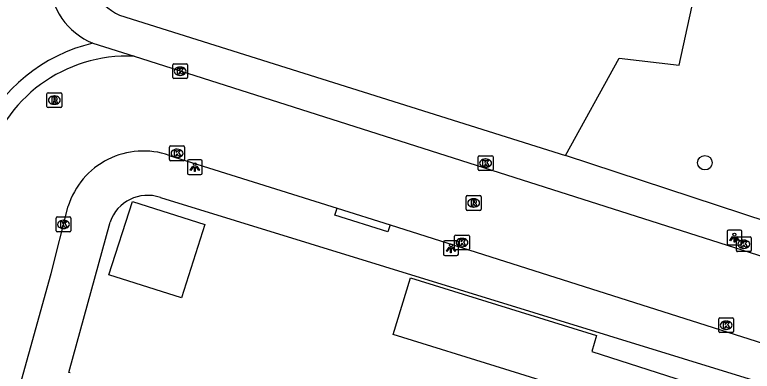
# Model space of a CAD drawing. Extents: x 161084 to 161928, y 385355 to 386522.
# Drawn here: x 161793.85 to 161843.58, y 385652.9 to 385676.98 of the extents above; entities that cross this region are included whole.
import ezdxf

# ---------------------------------------------------------------- set-up
doc = ezdxf.new("R2010")
doc.units = 0
for name, color, linetype in [('IMGEO_Berm_groen', 7, 'Continuous'), ('IMGEO_Boom', 7, 'Continuous'), ('IMGEO_Kolk', 7, 'Continuous'), ('IMGEO_Lichtpunt', 7, 'Continuous'), ('IMGEO_Pand', 7, 'Continuous'), ('IMGEO_Rijbaan_lokaal_open', 7, 'Continuous'), ('IMGEO_Rioolput', 7, 'Continuous'), ('IMGEO_Voetpad_open', 7, 'Continuous')]:
    doc.layers.add(name, color=color, linetype=linetype)

msp = doc.modelspace()

# ---------------------------------------------------------------- linework, layer by layer
at = {"layer": 'IMGEO_Berm_groen'}
msp.add_lwpolyline([(161830.982, 385667.462), (161834.606, 385674.039), (161838.648, 385673.576), (161841.381, 385686.059)], dxfattribs=at)
at = {"layer": 'IMGEO_Boom'}
msp.add_circle((161840.387, 385666.981), 0.489, dxfattribs=at)
at = {"layer": 'IMGEO_Kolk'}
for p, q in [((161804.498, 385672.737), (161804.498, 385673.589)), ((161804.573, 385673.663), (161805.425, 385673.663)), ((161805.499, 385673.589), (161805.499, 385672.737)), ((161804.986, 385673.443), (161805.011, 385673.443)), ((161805.425, 385672.663), (161804.573, 385672.663)), ((161805.009, 385672.883), (161804.984, 385672.883)), ((161804.292, 385667.191), (161804.292, 385668.043)), ((161804.367, 385668.117), (161805.219, 385668.117)), ((161805.293, 385668.043), (161805.293, 385667.191)), ((161804.78, 385667.897), (161804.805, 385667.897)), ((161805.219, 385667.117), (161804.367, 385667.117)), ((161804.803, 385667.337), (161804.778, 385667.337)), ((161825.096, 385666.529), (161825.096, 385667.381)), ((161825.171, 385667.455), (161826.023, 385667.455)), ((161825.584, 385667.235), (161825.609, 385667.235)), ((161826.097, 385667.381), (161826.097, 385666.529)), ((161825.607, 385666.675), (161825.582, 385666.675)), ((161826.023, 385666.455), (161825.171, 385666.455)), ((161796.633, 385662.393), (161796.633, 385663.245)), ((161796.708, 385663.319), (161797.56, 385663.319)), ((161797.121, 385663.099), (161797.146, 385663.099)), ((161797.634, 385663.245), (161797.634, 385662.393)), ((161797.144, 385662.539), (161797.119, 385662.539)), ((161797.56, 385662.319), (161796.708, 385662.319)), ((161823.506, 385661.168), (161823.506, 385662.02)), ((161823.581, 385662.094), (161824.433, 385662.094)), ((161824.507, 385662.02), (161824.507, 385661.168)), ((161823.994, 385661.874), (161824.019, 385661.874)), ((161842.51, 385661.052), (161842.51, 385661.904)), ((161842.585, 385661.978), (161843.437, 385661.978)), ((161842.998, 385661.758), (161843.023, 385661.758)), ((161843.511, 385661.904), (161843.511, 385661.052)), ((161824.433, 385661.094), (161823.581, 385661.094)), ((161824.017, 385661.314), (161823.992, 385661.314)), ((161843.021, 385661.198), (161842.996, 385661.198)), ((161843.437, 385660.978), (161842.585, 385660.978)), ((161841.32, 385655.584), (161841.32, 385656.436)), ((161841.395, 385656.51), (161842.247, 385656.51)), ((161841.808, 385656.29), (161841.833, 385656.29)), ((161842.321, 385656.436), (161842.321, 385655.584)), ((161841.831, 385655.73), (161841.806, 385655.73)), ((161842.247, 385655.51), (161841.395, 385655.51))]:
    msp.add_line(p, q, dxfattribs=at)
for points in [[(161804.498, 385672.737), (161804.498, 385673.589)], [(161804.573, 385673.663), (161805.425, 385673.663)], [(161805.499, 385673.589), (161805.499, 385672.737)], [(161804.819, 385673.363), (161804.942, 385673.363), (161804.942, 385673.212), (161805.072, 385673.363), (161805.236, 385673.363), (161805.09, 385673.212), (161805.243, 385672.963), (161805.091, 385672.963), (161805.006, 385673.127), (161804.942, 385673.06), (161804.942, 385672.963), (161804.819, 385672.963), (161804.819, 385673.363)], [(161805.425, 385672.663), (161804.573, 385672.663)], [(161804.292, 385667.191), (161804.292, 385668.043)], [(161804.367, 385668.117), (161805.219, 385668.117)], [(161805.293, 385668.043), (161805.293, 385667.191)], [(161804.613, 385667.817), (161804.736, 385667.817), (161804.736, 385667.666), (161804.866, 385667.817), (161805.03, 385667.817), (161804.884, 385667.666), (161805.037, 385667.417), (161804.885, 385667.417), (161804.8, 385667.581), (161804.736, 385667.514), (161804.736, 385667.417), (161804.613, 385667.417), (161804.613, 385667.817)], [(161805.219, 385667.117), (161804.367, 385667.117)], [(161825.096, 385666.529), (161825.096, 385667.381)], [(161825.171, 385667.455), (161826.023, 385667.455)], [(161825.417, 385667.155), (161825.54, 385667.155), (161825.54, 385667.004), (161825.67, 385667.155), (161825.834, 385667.155), (161825.688, 385667.004), (161825.841, 385666.755), (161825.689, 385666.755), (161825.604, 385666.919), (161825.54, 385666.852), (161825.54, 385666.755), (161825.417, 385666.755), (161825.417, 385667.155)], [(161826.097, 385667.381), (161826.097, 385666.529)], [(161826.023, 385666.455), (161825.171, 385666.455)], [(161796.633, 385662.393), (161796.633, 385663.245)], [(161796.708, 385663.319), (161797.56, 385663.319)], [(161796.954, 385663.019), (161797.077, 385663.019), (161797.077, 385662.868), (161797.207, 385663.019), (161797.371, 385663.019), (161797.225, 385662.868), (161797.378, 385662.619), (161797.226, 385662.619), (161797.141, 385662.783), (161797.077, 385662.716), (161797.077, 385662.619), (161796.954, 385662.619), (161796.954, 385663.019)], [(161797.634, 385663.245), (161797.634, 385662.393)], [(161797.56, 385662.319), (161796.708, 385662.319)], [(161823.506, 385661.168), (161823.506, 385662.02)], [(161823.581, 385662.094), (161824.433, 385662.094)], [(161824.507, 385662.02), (161824.507, 385661.168)], [(161823.827, 385661.794), (161823.95, 385661.794), (161823.95, 385661.643), (161824.08, 385661.794), (161824.244, 385661.794), (161824.098, 385661.643), (161824.251, 385661.394), (161824.099, 385661.394), (161824.014, 385661.558), (161823.95, 385661.491), (161823.95, 385661.394), (161823.827, 385661.394), (161823.827, 385661.794)], [(161842.51, 385661.052), (161842.51, 385661.904)], [(161842.585, 385661.978), (161843.437, 385661.978)], [(161842.831, 385661.678), (161842.954, 385661.678), (161842.954, 385661.527), (161843.084, 385661.678), (161843.248, 385661.678), (161843.102, 385661.527), (161843.255, 385661.278), (161843.103, 385661.278), (161843.018, 385661.442), (161842.954, 385661.375), (161842.954, 385661.278), (161842.831, 385661.278), (161842.831, 385661.678)], [(161843.511, 385661.904), (161843.511, 385661.052)], [(161824.433, 385661.094), (161823.581, 385661.094)], [(161843.437, 385660.978), (161842.585, 385660.978)], [(161841.32, 385655.584), (161841.32, 385656.436)], [(161841.395, 385656.51), (161842.247, 385656.51)], [(161841.641, 385656.21), (161841.764, 385656.21), (161841.764, 385656.059), (161841.894, 385656.21), (161842.058, 385656.21), (161841.912, 385656.059), (161842.065, 385655.81), (161841.913, 385655.81), (161841.828, 385655.974), (161841.764, 385655.907), (161841.764, 385655.81), (161841.641, 385655.81), (161841.641, 385656.21)], [(161842.321, 385656.436), (161842.321, 385655.584)], [(161842.247, 385655.51), (161841.395, 385655.51)]]:
    msp.add_lwpolyline(points, dxfattribs=at)
for centre, start, end in [((161804.575, 385673.587), 91.552, 178.448), ((161804.575, 385673.587), 91.552, 178.448), ((161805.423, 385673.587), 1.552, 88.448), ((161805.423, 385673.587), 1.552, 88.448), ((161804.575, 385672.739), 181.552, 268.448), ((161804.575, 385672.739), 181.552, 268.448), ((161805.423, 385672.739), 271.552, 358.448), ((161805.423, 385672.739), 271.552, 358.448), ((161804.369, 385668.041), 91.552, 178.448), ((161804.369, 385668.041), 91.552, 178.448), ((161805.217, 385668.041), 1.552, 88.448), ((161805.217, 385668.041), 1.552, 88.448), ((161804.369, 385667.193), 181.552, 268.448), ((161804.369, 385667.193), 181.552, 268.448), ((161805.217, 385667.193), 271.552, 358.448), ((161805.217, 385667.193), 271.552, 358.448), ((161825.173, 385667.379), 91.552, 178.448), ((161825.173, 385667.379), 91.552, 178.448), ((161826.021, 385667.379), 1.552, 88.448), ((161826.021, 385667.379), 1.552, 88.448), ((161825.173, 385666.531), 181.552, 268.448), ((161825.173, 385666.531), 181.552, 268.448), ((161826.021, 385666.531), 271.552, 358.448), ((161826.021, 385666.531), 271.552, 358.448), ((161796.71, 385663.243), 91.552, 178.448), ((161796.71, 385663.243), 91.552, 178.448), ((161797.558, 385663.243), 1.552, 88.448), ((161797.558, 385663.243), 1.552, 88.448), ((161796.71, 385662.395), 181.552, 268.448), ((161796.71, 385662.395), 181.552, 268.448), ((161797.558, 385662.395), 271.552, 358.448), ((161797.558, 385662.395), 271.552, 358.448), ((161823.583, 385662.018), 91.552, 178.448), ((161823.583, 385662.018), 91.552, 178.448), ((161824.431, 385662.018), 1.552, 88.448), ((161824.431, 385662.018), 1.552, 88.448), ((161842.587, 385661.902), 91.552, 178.448), ((161842.587, 385661.902), 91.552, 178.448), ((161843.435, 385661.902), 1.552, 88.448), ((161843.435, 385661.902), 1.552, 88.448), ((161823.583, 385661.17), 181.552, 268.448), ((161823.583, 385661.17), 181.552, 268.448), ((161824.431, 385661.17), 271.552, 358.448), ((161824.431, 385661.17), 271.552, 358.448), ((161842.587, 385661.054), 181.552, 268.448), ((161842.587, 385661.054), 181.552, 268.448), ((161843.435, 385661.054), 271.552, 358.448), ((161843.435, 385661.054), 271.552, 358.448), ((161841.397, 385656.434), 91.552, 178.448), ((161841.397, 385656.434), 91.552, 178.448), ((161842.245, 385656.434), 1.552, 88.448), ((161842.245, 385656.434), 1.552, 88.448), ((161841.397, 385655.586), 181.552, 268.448), ((161841.397, 385655.586), 181.552, 268.448), ((161842.245, 385655.586), 271.552, 358.448), ((161842.245, 385655.586), 271.552, 358.448)]:
    msp.add_arc(centre, 0.0765, start, end, dxfattribs=at)
for centre, major_axis, ratio, start_param, end_param in [((161804.985, 385673.163), (-0.387, 0.002), 0.722429, 4.712389, 7.853982), ((161805.01, 385673.163), (-0.39, 0.002), 0.717154, 1.570796, 4.712389), ((161804.779, 385667.617), (-0.387, 0.002), 0.722429, 4.712389, 7.853982), ((161804.804, 385667.617), (-0.39, 0.002), 0.717154, 1.570796, 4.712389), ((161825.583, 385666.955), (-0.387, 0.002), 0.722429, 4.712389, 7.853982), ((161825.608, 385666.955), (-0.39, 0.002), 0.717154, 1.570796, 4.712389), ((161797.12, 385662.819), (-0.387, 0.002), 0.722429, 4.712389, 7.853982), ((161797.145, 385662.819), (-0.39, 0.002), 0.717154, 1.570796, 4.712389), ((161823.993, 385661.594), (-0.387, 0.002), 0.722429, 4.712389, 7.853982), ((161824.018, 385661.594), (-0.39, 0.002), 0.717154, 1.570796, 4.712389), ((161842.997, 385661.478), (-0.387, 0.002), 0.722429, 4.712389, 7.853982), ((161843.022, 385661.478), (-0.39, 0.002), 0.717154, 1.570796, 4.712389), ((161841.807, 385656.01), (-0.387, 0.002), 0.722429, 4.712389, 7.853982), ((161841.832, 385656.01), (-0.39, 0.002), 0.717154, 1.570796, 4.712389)]:
    msp.add_ellipse(centre, major_axis=major_axis, ratio=ratio, start_param=start_param, end_param=end_param, dxfattribs=at)
at = {"layer": 'IMGEO_Lichtpunt'}
for p, q in [((161805.491, 385667.088), (161805.491, 385666.281)), ((161805.491, 385667.088), (161805.491, 385666.281)), ((161806.393, 385667.183), (161805.585, 385667.183)), ((161806.393, 385667.183), (161805.585, 385667.183)), ((161806.487, 385666.281), (161806.487, 385667.088)), ((161806.487, 385666.281), (161806.487, 385667.088)), ((161805.585, 385666.187), (161806.393, 385666.187)), ((161805.585, 385666.187), (161806.393, 385666.187)), ((161841.88, 385662.33), (161841.88, 385661.523)), ((161841.88, 385662.33), (161841.88, 385661.523)), ((161842.782, 385662.425), (161841.974, 385662.425)), ((161842.782, 385662.425), (161841.974, 385662.425)), ((161842.876, 385661.523), (161842.876, 385662.33)), ((161842.876, 385661.523), (161842.876, 385662.33)), ((161822.764, 385661.614), (161822.764, 385660.807)), ((161822.764, 385661.614), (161822.764, 385660.807)), ((161823.666, 385661.709), (161822.858, 385661.709)), ((161823.666, 385661.709), (161822.858, 385661.709)), ((161823.76, 385660.807), (161823.76, 385661.614)), ((161823.76, 385660.807), (161823.76, 385661.614)), ((161841.974, 385661.429), (161842.782, 385661.429)), ((161841.974, 385661.429), (161842.782, 385661.429)), ((161822.858, 385660.713), (161823.666, 385660.713)), ((161822.858, 385660.713), (161823.666, 385660.713))]:
    msp.add_line(p, q, dxfattribs=at)
for points in [[(161805.865, 385666.752), (161805.904, 385666.724), (161805.716, 385666.462), (161805.678, 385666.489), (161805.865, 385666.752)], [(161805.967, 385666.704), (161806.014, 385666.704), (161806.014, 385666.382), (161805.967, 385666.382), (161805.967, 385666.704)], [(161806.077, 385666.724), (161806.115, 385666.751), (161806.302, 385666.489), (161806.263, 385666.461), (161806.077, 385666.724)], [(161842.254, 385661.994), (161842.293, 385661.966), (161842.105, 385661.704), (161842.067, 385661.731), (161842.254, 385661.994)], [(161842.356, 385661.946), (161842.403, 385661.946), (161842.403, 385661.624), (161842.356, 385661.624), (161842.356, 385661.946)], [(161842.466, 385661.966), (161842.504, 385661.993), (161842.691, 385661.731), (161842.652, 385661.703), (161842.466, 385661.966)], [(161823.138, 385661.278), (161823.177, 385661.25), (161822.989, 385660.988), (161822.951, 385661.015), (161823.138, 385661.278)], [(161823.24, 385661.23), (161823.287, 385661.23), (161823.287, 385660.908), (161823.24, 385660.908), (161823.24, 385661.23)], [(161823.35, 385661.25), (161823.388, 385661.277), (161823.575, 385661.015), (161823.536, 385660.987), (161823.35, 385661.25)]]:
    msp.add_lwpolyline(points, dxfattribs=at)
for centre in [(161805.99, 385666.886), (161842.379, 385662.128), (161823.263, 385661.412)]:
    msp.add_circle(centre, 0.0994, dxfattribs=at)
for centre, start, end in [((161805.585, 385667.088), 90, 180), ((161805.585, 385667.088), 90, 180), ((161806.393, 385667.088), 0, 90), ((161806.393, 385667.088), 0, 90), ((161805.585, 385666.281), 180, 270), ((161805.585, 385666.281), 180, 270), ((161806.393, 385666.281), 270, 0), ((161806.393, 385666.281), 270, 360), ((161841.974, 385662.33), 90, 180), ((161841.974, 385662.33), 90, 180), ((161842.782, 385662.33), 0, 90), ((161842.782, 385662.33), 0, 90), ((161822.858, 385661.614), 90, 180), ((161822.858, 385661.614), 90, 180), ((161823.666, 385661.614), 0, 90), ((161823.666, 385661.614), 0, 90), ((161841.974, 385661.523), 180, 270), ((161841.974, 385661.523), 180, 270), ((161842.782, 385661.523), 270, 0), ((161842.782, 385661.523), 270, 360), ((161822.858, 385660.807), 180, 270), ((161822.858, 385660.807), 180, 270), ((161823.666, 385660.807), 270, 0), ((161823.666, 385660.807), 270, 360)]:
    msp.add_arc(centre, 0.0946, start, end, dxfattribs=at)
at = {"layer": 'IMGEO_Pand'}
for points in [[(161805.08, 385657.853), (161800.197, 385659.408), (161801.776, 385664.366), (161806.658, 385662.811), (161805.08, 385657.853)], [(161834.181, 385648.457), (161834.839, 385650.577), (161826.888, 385653.044), (161819.357, 385655.381), (161820.543, 385659.201), (161833.085, 385655.307), (161832.753, 385654.238), (161843.464, 385650.79)]]:
    msp.add_lwpolyline(points, dxfattribs=at)
at = {"layer": 'IMGEO_Rijbaan_lokaal_open'}
for points in [[(161801.897, 385674.171), (161845.982, 385660.117)], [(161804.266, 385667.48), (161815.586, 385663.923)], [(161791.864, 385643.647), (161796.298, 385659.514), (161797.445, 385664.046)], [(161815.586, 385663.923), (161819.162, 385662.785)], [(161819.162, 385662.785), (161844.337, 385654.777)]]:
    msp.add_lwpolyline(points, dxfattribs=at)
for centre, radius, start, end in [((161800.918, 385679.436), 4.742, 182.0696, 247.6255), ((161801.642, 385664.197), 11.144, 103.1174, 155.7137), ((161801.43, 385664.318), 9.864, 87.2856, 165.4499), ((161802.522, 385662.453), 5.321, 70.8651, 162.5804)]:
    msp.add_arc(centre, radius, start, end, dxfattribs=at)
at = {"layer": 'IMGEO_Rioolput'}
for p, q in [((161796.017, 385670.784), (161796.017, 385671.636)), ((161796.092, 385671.71), (161796.944, 385671.71)), ((161796.505, 385671.49), (161796.53, 385671.49)), ((161797.018, 385671.636), (161797.018, 385670.784)), ((161796.944, 385670.71), (161796.092, 385670.71)), ((161796.528, 385670.93), (161796.503, 385670.93)), ((161824.293, 385663.838), (161824.293, 385664.69)), ((161824.368, 385664.764), (161825.22, 385664.764)), ((161824.781, 385664.544), (161824.806, 385664.544)), ((161825.294, 385664.69), (161825.294, 385663.838)), ((161825.22, 385663.764), (161824.368, 385663.764)), ((161824.804, 385663.984), (161824.779, 385663.984))]:
    msp.add_line(p, q, dxfattribs=at)
for points in [[(161796.017, 385670.784), (161796.017, 385671.636)], [(161796.092, 385671.71), (161796.944, 385671.71)], [(161797.018, 385671.636), (161797.018, 385670.784)], [(161796.606, 385671.408), (161796.354, 385671.41), (161796.354, 385671.01)], [(161796.354, 385671.01), (161796.478, 385671.01), (161796.478, 385671.172), (161796.489, 385671.172)], [(161796.532, 385671.329), (161796.478, 385671.329), (161796.478, 385671.248)], [(161796.478, 385671.248), (161796.53, 385671.248)], [(161796.536, 385671.143), (161796.607, 385671.01), (161796.747, 385671.01), (161796.682, 385671.136)], [(161796.944, 385670.71), (161796.092, 385670.71)], [(161824.293, 385663.838), (161824.293, 385664.69)], [(161824.368, 385664.764), (161825.22, 385664.764)], [(161825.294, 385664.69), (161825.294, 385663.838)], [(161824.882, 385664.462), (161824.63, 385664.464), (161824.63, 385664.064)], [(161824.63, 385664.064), (161824.754, 385664.064), (161824.754, 385664.226), (161824.765, 385664.226)], [(161824.808, 385664.383), (161824.754, 385664.383), (161824.754, 385664.302)], [(161824.754, 385664.302), (161824.806, 385664.302)], [(161824.812, 385664.197), (161824.883, 385664.064), (161825.023, 385664.064), (161824.958, 385664.19)], [(161825.22, 385663.764), (161824.368, 385663.764)]]:
    msp.add_lwpolyline(points, dxfattribs=at)
for centre, radius, start, end in [((161796.094, 385671.634), 0.0765, 91.552, 178.448), ((161796.094, 385671.634), 0.0765, 91.552, 178.448), ((161796.942, 385671.634), 0.0765, 1.552, 88.448), ((161796.942, 385671.634), 0.0765, 1.552, 88.448), ((161796.488, 385671.119), 0.0533, 26.0293, 88.6989), ((161796.514, 385671.437), 0.19, 274.7715, 282.9687), ((161796.538, 385671.233), 0.0964, 77.0061, 93.1865), ((161796.552, 385671.29), 0.0378, 276.6634, 79.6772), ((161796.605, 385671.298), 0.109, 350.3612, 89.416), ((161796.603, 385671.298), 0.112, 277.5842, 350.9817), ((161796.587, 385671.083), 0.108, 29.5134, 73.7905), ((161796.094, 385670.786), 0.0765, 181.552, 268.448), ((161796.094, 385670.786), 0.0765, 181.552, 268.448), ((161796.942, 385670.786), 0.0765, 271.552, 358.448), ((161796.942, 385670.786), 0.0765, 271.552, 358.448), ((161824.37, 385664.688), 0.0765, 91.552, 178.448), ((161824.37, 385664.688), 0.0765, 91.552, 178.448), ((161825.218, 385664.688), 0.0765, 1.552, 88.448), ((161825.218, 385664.688), 0.0765, 1.552, 88.448), ((161824.764, 385664.173), 0.0533, 26.0293, 88.6989), ((161824.79, 385664.491), 0.19, 274.7715, 282.9687), ((161824.814, 385664.287), 0.0964, 77.0061, 93.1865), ((161824.828, 385664.344), 0.0378, 276.6634, 79.6772), ((161824.881, 385664.352), 0.109, 350.3612, 89.416), ((161824.879, 385664.352), 0.112, 277.5842, 350.9817), ((161824.863, 385664.137), 0.108, 29.5134, 73.7905), ((161824.37, 385663.84), 0.0765, 181.552, 268.448), ((161824.37, 385663.84), 0.0765, 181.552, 268.448), ((161825.218, 385663.84), 0.0765, 271.552, 358.448), ((161825.218, 385663.84), 0.0765, 271.552, 358.448)]:
    msp.add_arc(centre, radius, start, end, dxfattribs=at)
for centre, major_axis, ratio, start_param, end_param in [((161796.504, 385671.21), (-0.387, 0.002), 0.722429, 4.712389, 7.853982), ((161796.529, 385671.21), (-0.39, 0.002), 0.717154, 1.570796, 4.712389), ((161824.78, 385664.264), (-0.387, 0.002), 0.722429, 4.712389, 7.853982), ((161824.805, 385664.264), (-0.39, 0.002), 0.717154, 1.570796, 4.712389)]:
    msp.add_ellipse(centre, major_axis=major_axis, ratio=ratio, start_param=start_param, end_param=end_param, dxfattribs=at)
at = {"layer": 'IMGEO_Voetpad_open'}
for points in [[(161800.92, 385676.948), (161830.982, 385667.462)], [(161799.113, 385675.051), (161801.897, 385674.171)], [(161844.654, 385662.959), (161830.982, 385667.462)], [(161803.671, 385664.636), (161843.954, 385652.206), (161843.464, 385650.79)], [(161819.162, 385662.785), (161819.015, 385662.312), (161815.439, 385663.45), (161815.586, 385663.923)], [(161797.575, 385652.798), (161797.499, 385652.827), (161800.27, 385662.971)]]:
    msp.add_lwpolyline(points, dxfattribs=at)
for centre, radius, start, end in [((161802.783, 385680.925), 4.392, 212.1804, 244.8987), ((161802.804, 385662.1), 2.68, 71.1326, 161.0367)]:
    msp.add_arc(centre, radius, start, end, dxfattribs=at)

doc.saveas('drawing.dxf')
